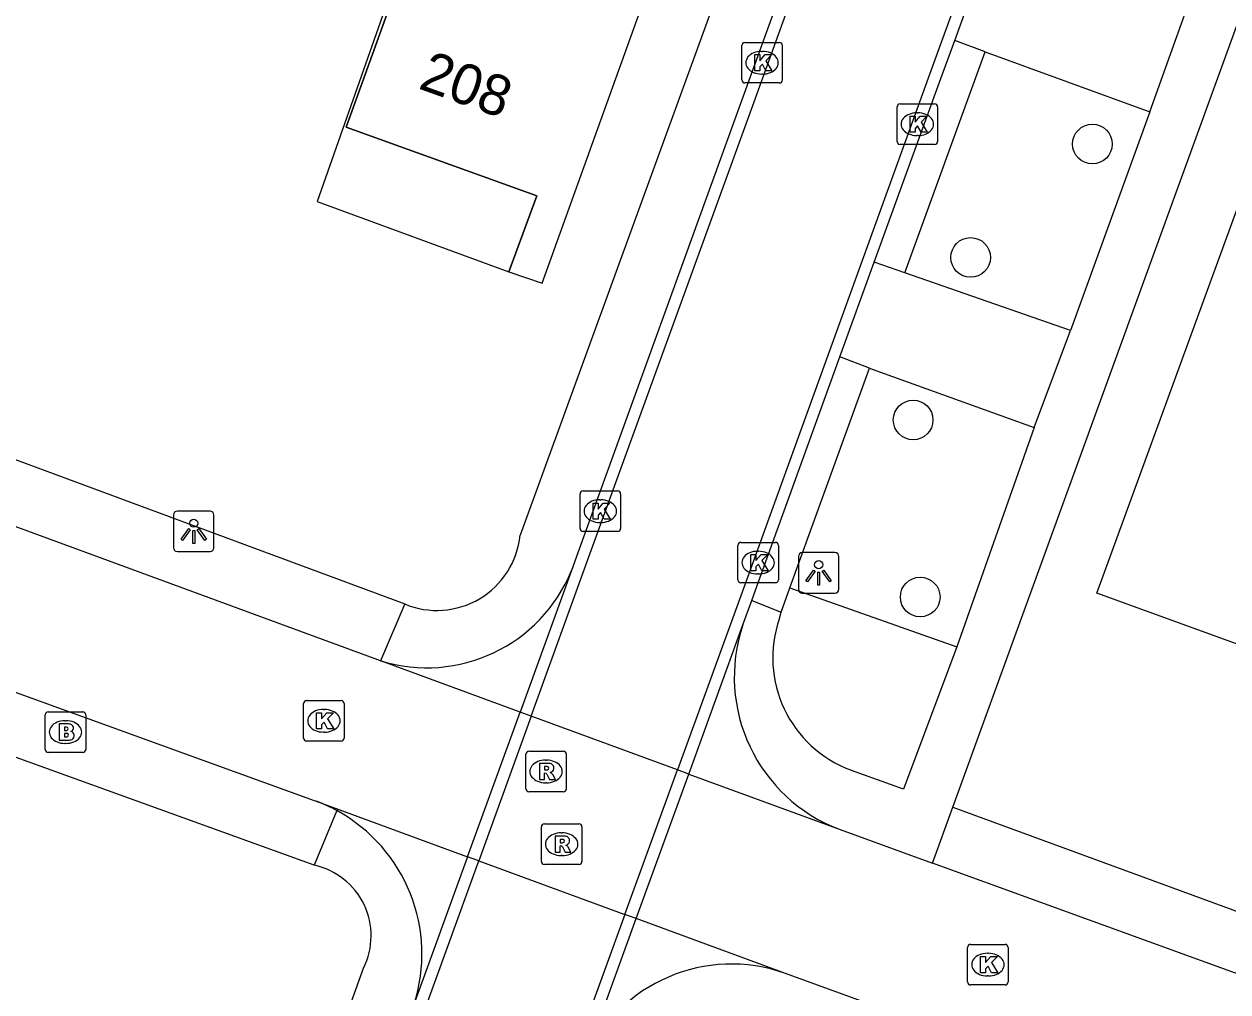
# Model space of a CAD drawing. Extents: x 155275 to 156263, y 382654 to 383635.
# Drawn here: x 155782.2 to 155811.91, y 383009.96 to 383033.85 of the extents above; entities that cross this region are included whole.
import ezdxf

# ---------------------------------------------------------------- set-up
doc = ezdxf.new("R2010")
doc.units = 0
for name, color, linetype in [('IMGEO_Boom', 7, 'Continuous'), ('IMGEO_Brandkraan', 7, 'Continuous'), ('IMGEO_Groenvoorziening', 7, 'Continuous'), ('IMGEO_Kolk', 7, 'Continuous'), ('IMGEO_Lichtpunt', 7, 'Continuous'), ('IMGEO_Pand', 7, 'Continuous'), ('IMGEO_Pand_nummerreeks', 7, 'Continuous'), ('IMGEO_Pand_overbouw', 7, 'Continuous'), ('IMGEO_Parkeervlak_open', 7, 'Continuous'), ('IMGEO_Rijbaan_lokaal_gesloten', 7, 'Continuous'), ('IMGEO_Rijbaan_lokaal_open', 7, 'Continuous'), ('IMGEO_Rioolput', 7, 'Continuous'), ('IMGEO_Voetpad_open', 7, 'Continuous')]:
    doc.layers.add(name, color=color, linetype=linetype)

msp = doc.modelspace()

# ---------------------------------------------------------------- linework, layer by layer
at = {"layer": 'IMGEO_Boom'}
for centre in [(155808.561, 383030.886), (155805.557, 383028.088), (155804.138, 383024.077), (155804.314, 383019.708)]:
    msp.add_circle(centre, 0.489, dxfattribs=at)
at = {"layer": 'IMGEO_Brandkraan'}
for p, q in [((155782.797, 383016.875), (155783.649, 383016.875)), ((155782.722, 383015.949), (155782.722, 383016.801)), ((155783.21, 383016.655), (155783.235, 383016.655)), ((155783.723, 383016.801), (155783.723, 383015.949)), ((155783.233, 383016.095), (155783.208, 383016.095)), ((155783.649, 383015.875), (155782.797, 383015.875))]:
    msp.add_line(p, q, dxfattribs=at)
for points in [[(155782.797, 383016.875), (155783.649, 383016.875)], [(155782.722, 383015.949), (155782.722, 383016.801)], [(155783.07, 383016.575), (155783.07, 383016.175), (155783.283, 383016.175)], [(155783.301, 383016.575), (155783.07, 383016.575)], [(155783.723, 383016.801), (155783.723, 383015.949)], [(155783.249, 383016.494), (155783.195, 383016.494), (155783.195, 383016.418)], [(155783.195, 383016.418), (155783.248, 383016.418)], [(155783.257, 383016.342), (155783.195, 383016.342), (155783.195, 383016.261)], [(155783.195, 383016.261), (155783.257, 383016.261)], [(155783.649, 383015.875), (155782.797, 383015.875)]]:
    msp.add_lwpolyline(points, dxfattribs=at)
for centre, radius, start, end in [((155782.799, 383016.799), 0.0765, 91.552, 178.448), ((155782.799, 383016.799), 0.0765, 91.552, 178.448), ((155783.647, 383016.799), 0.0765, 1.552, 88.448), ((155783.647, 383016.799), 0.0765, 1.552, 88.448), ((155783.305, 383016.43), 0.145, 59.4692, 91.5367), ((155783.33, 383016.477), 0.0922, 285.5137, 58.1501), ((155783.25, 383016.456), 0.0379, 267.8285, 90.9355), ((155783.258, 383016.301), 0.0404, 269.8759, 90.5077), ((155783.335, 383016.285), 0.105, 301.3115, 78.989), ((155782.799, 383015.951), 0.0765, 181.552, 268.448), ((155782.799, 383015.951), 0.0765, 181.552, 268.448), ((155783.289, 383016.426), 0.251, 268.6676, 293.5347), ((155783.647, 383015.951), 0.0765, 271.552, 358.448), ((155783.647, 383015.951), 0.0765, 271.552, 358.448)]:
    msp.add_arc(centre, radius, start, end, dxfattribs=at)
for centre, major_axis, ratio, start_param, end_param in [((155783.209, 383016.375), (-0.387, 0.002), 0.722429, 4.712389, 7.853982), ((155783.234, 383016.375), (-0.39, 0.002), 0.717154, 1.570796, 4.712389)]:
    msp.add_ellipse(centre, major_axis=major_axis, ratio=ratio, start_param=start_param, end_param=end_param, dxfattribs=at)
at = {"layer": 'IMGEO_Groenvoorziening'}
msp.add_lwpolyline([(155801.096, 383019.933), (155805.216, 383018.475)], dxfattribs=at)
at = {"layer": 'IMGEO_Kolk'}
for p, q in [((155799.91, 383032.467), (155799.91, 383033.319)), ((155799.985, 383033.393), (155800.837, 383033.393)), ((155800.398, 383033.173), (155800.423, 383033.173)), ((155800.911, 383033.319), (155800.911, 383032.467)), ((155800.421, 383032.613), (155800.396, 383032.613)), ((155800.837, 383032.393), (155799.985, 383032.393)), ((155803.742, 383030.949), (155803.742, 383031.801)), ((155803.817, 383031.875), (155804.669, 383031.875)), ((155804.743, 383031.801), (155804.743, 383030.949)), ((155804.23, 383031.655), (155804.255, 383031.655)), ((155804.253, 383031.095), (155804.228, 383031.095)), ((155804.669, 383030.875), (155803.817, 383030.875)), ((155795.919, 383021.401), (155795.919, 383022.253)), ((155795.994, 383022.327), (155796.846, 383022.327)), ((155796.92, 383022.253), (155796.92, 383021.401)), ((155796.407, 383022.107), (155796.432, 383022.107)), ((155796.846, 383021.327), (155795.994, 383021.327)), ((155796.43, 383021.547), (155796.405, 383021.547)), ((155799.888, 383021.057), (155800.74, 383021.057)), ((155799.813, 383020.131), (155799.813, 383020.983)), ((155800.301, 383020.837), (155800.326, 383020.837)), ((155800.814, 383020.983), (155800.814, 383020.131)), ((155800.324, 383020.277), (155800.299, 383020.277)), ((155800.74, 383020.057), (155799.888, 383020.057)), ((155789.174, 383017.154), (155790.026, 383017.154)), ((155789.099, 383016.228), (155789.099, 383017.08)), ((155789.587, 383016.934), (155789.612, 383016.934)), ((155790.1, 383017.08), (155790.1, 383016.228)), ((155789.61, 383016.374), (155789.585, 383016.374)), ((155790.026, 383016.154), (155789.174, 383016.154)), ((155805.483, 383010.21), (155805.483, 383011.062)), ((155805.558, 383011.136), (155806.41, 383011.136)), ((155805.971, 383010.916), (155805.996, 383010.916)), ((155806.484, 383011.062), (155806.484, 383010.21)), ((155805.994, 383010.356), (155805.969, 383010.356)), ((155806.41, 383010.136), (155805.558, 383010.136))]:
    msp.add_line(p, q, dxfattribs=at)
for points in [[(155799.91, 383032.467), (155799.91, 383033.319)], [(155799.985, 383033.393), (155800.837, 383033.393)], [(155800.911, 383033.319), (155800.911, 383032.467)], [(155800.231, 383033.093), (155800.354, 383033.093), (155800.354, 383032.942), (155800.484, 383033.093), (155800.648, 383033.093), (155800.502, 383032.942), (155800.655, 383032.693), (155800.503, 383032.693), (155800.418, 383032.857), (155800.354, 383032.79), (155800.354, 383032.693), (155800.231, 383032.693), (155800.231, 383033.093)], [(155800.837, 383032.393), (155799.985, 383032.393)], [(155803.742, 383030.949), (155803.742, 383031.801)], [(155803.817, 383031.875), (155804.669, 383031.875)], [(155804.743, 383031.801), (155804.743, 383030.949)], [(155804.063, 383031.575), (155804.186, 383031.575), (155804.186, 383031.424), (155804.316, 383031.575), (155804.48, 383031.575), (155804.334, 383031.424), (155804.487, 383031.175), (155804.335, 383031.175), (155804.25, 383031.339), (155804.186, 383031.272), (155804.186, 383031.175), (155804.063, 383031.175), (155804.063, 383031.575)], [(155804.669, 383030.875), (155803.817, 383030.875)], [(155795.919, 383021.401), (155795.919, 383022.253)], [(155795.994, 383022.327), (155796.846, 383022.327)], [(155796.92, 383022.253), (155796.92, 383021.401)], [(155796.24, 383022.027), (155796.363, 383022.027), (155796.363, 383021.876), (155796.493, 383022.027), (155796.657, 383022.027), (155796.511, 383021.876), (155796.664, 383021.627), (155796.512, 383021.627), (155796.427, 383021.791), (155796.363, 383021.724), (155796.363, 383021.627), (155796.24, 383021.627), (155796.24, 383022.027)], [(155796.846, 383021.327), (155795.994, 383021.327)], [(155799.888, 383021.057), (155800.74, 383021.057)], [(155799.813, 383020.131), (155799.813, 383020.983)], [(155800.134, 383020.757), (155800.257, 383020.757), (155800.257, 383020.606), (155800.387, 383020.757), (155800.551, 383020.757), (155800.405, 383020.606), (155800.558, 383020.357), (155800.406, 383020.357), (155800.321, 383020.521), (155800.257, 383020.454), (155800.257, 383020.357), (155800.134, 383020.357), (155800.134, 383020.757)], [(155800.814, 383020.983), (155800.814, 383020.131)], [(155800.74, 383020.057), (155799.888, 383020.057)], [(155789.174, 383017.154), (155790.026, 383017.154)], [(155789.099, 383016.228), (155789.099, 383017.08)], [(155789.42, 383016.854), (155789.543, 383016.854), (155789.543, 383016.703), (155789.673, 383016.854), (155789.837, 383016.854), (155789.691, 383016.703), (155789.844, 383016.454), (155789.692, 383016.454), (155789.607, 383016.618), (155789.543, 383016.551), (155789.543, 383016.454), (155789.42, 383016.454), (155789.42, 383016.854)], [(155790.1, 383017.08), (155790.1, 383016.228)], [(155790.026, 383016.154), (155789.174, 383016.154)], [(155805.483, 383010.21), (155805.483, 383011.062)], [(155805.558, 383011.136), (155806.41, 383011.136)], [(155806.484, 383011.062), (155806.484, 383010.21)], [(155805.804, 383010.836), (155805.927, 383010.836), (155805.927, 383010.685), (155806.057, 383010.836), (155806.221, 383010.836), (155806.075, 383010.685), (155806.228, 383010.436), (155806.076, 383010.436), (155805.991, 383010.6), (155805.927, 383010.533), (155805.927, 383010.436), (155805.804, 383010.436), (155805.804, 383010.836)], [(155806.41, 383010.136), (155805.558, 383010.136)]]:
    msp.add_lwpolyline(points, dxfattribs=at)
for centre, start, end in [((155799.987, 383033.317), 91.552, 178.448), ((155799.987, 383033.317), 91.552, 178.448), ((155800.835, 383033.317), 1.552, 88.448), ((155800.835, 383033.317), 1.552, 88.448), ((155799.987, 383032.469), 181.552, 268.448), ((155799.987, 383032.469), 181.552, 268.448), ((155800.835, 383032.469), 271.552, 358.448), ((155800.835, 383032.469), 271.552, 358.448), ((155803.819, 383031.799), 91.552, 178.448), ((155803.819, 383031.799), 91.552, 178.448), ((155804.667, 383031.799), 1.552, 88.448), ((155804.667, 383031.799), 1.552, 88.448), ((155803.819, 383030.951), 181.552, 268.448), ((155803.819, 383030.951), 181.552, 268.448), ((155804.667, 383030.951), 271.552, 358.448), ((155804.667, 383030.951), 271.552, 358.448), ((155795.996, 383022.251), 91.552, 178.448), ((155795.996, 383022.251), 91.552, 178.448), ((155796.844, 383022.251), 1.552, 88.448), ((155796.844, 383022.251), 1.552, 88.448), ((155795.996, 383021.403), 181.552, 268.448), ((155795.996, 383021.403), 181.552, 268.448), ((155796.844, 383021.403), 271.552, 358.448), ((155796.844, 383021.403), 271.552, 358.448), ((155799.89, 383020.981), 91.552, 178.448), ((155799.89, 383020.981), 91.552, 178.448), ((155800.738, 383020.981), 1.552, 88.448), ((155800.738, 383020.981), 1.552, 88.448), ((155799.89, 383020.133), 181.552, 268.448), ((155799.89, 383020.133), 181.552, 268.448), ((155800.738, 383020.133), 271.552, 358.448), ((155800.738, 383020.133), 271.552, 358.448), ((155789.176, 383017.078), 91.552, 178.448), ((155789.176, 383017.078), 91.552, 178.448), ((155790.024, 383017.078), 1.552, 88.448), ((155790.024, 383017.078), 1.552, 88.448), ((155789.176, 383016.23), 181.552, 268.448), ((155789.176, 383016.23), 181.552, 268.448), ((155790.024, 383016.23), 271.552, 358.448), ((155790.024, 383016.23), 271.552, 358.448), ((155805.56, 383011.06), 91.552, 178.448), ((155805.56, 383011.06), 91.552, 178.448), ((155806.408, 383011.06), 1.552, 88.448), ((155806.408, 383011.06), 1.552, 88.448), ((155805.56, 383010.212), 181.552, 268.448), ((155805.56, 383010.212), 181.552, 268.448), ((155806.408, 383010.212), 271.552, 358.448), ((155806.408, 383010.212), 271.552, 358.448)]:
    msp.add_arc(centre, 0.0765, start, end, dxfattribs=at)
for centre, major_axis, ratio, start_param, end_param in [((155800.397, 383032.893), (-0.387, 0.002), 0.722429, 4.712389, 7.853982), ((155800.422, 383032.893), (-0.39, 0.002), 0.717154, 1.570796, 4.712389), ((155804.229, 383031.375), (-0.387, 0.002), 0.722429, 4.712389, 7.853982), ((155804.254, 383031.375), (-0.39, 0.002), 0.717154, 1.570796, 4.712389), ((155796.406, 383021.827), (-0.387, 0.002), 0.722429, 4.712389, 7.853982), ((155796.431, 383021.827), (-0.39, 0.002), 0.717154, 1.570796, 4.712389), ((155800.3, 383020.557), (-0.387, 0.002), 0.722429, 4.712389, 7.853982), ((155800.325, 383020.557), (-0.39, 0.002), 0.717154, 1.570796, 4.712389), ((155789.586, 383016.654), (-0.387, 0.002), 0.722429, 4.712389, 7.853982), ((155789.611, 383016.654), (-0.39, 0.002), 0.717154, 1.570796, 4.712389), ((155805.97, 383010.636), (-0.387, 0.002), 0.722429, 4.712389, 7.853982), ((155805.995, 383010.636), (-0.39, 0.002), 0.717154, 1.570796, 4.712389)]:
    msp.add_ellipse(centre, major_axis=major_axis, ratio=ratio, start_param=start_param, end_param=end_param, dxfattribs=at)
at = {"layer": 'IMGEO_Lichtpunt'}
for p, q in [((155785.889, 383021.732), (155785.889, 383020.925)), ((155785.889, 383021.732), (155785.889, 383020.925)), ((155786.791, 383021.827), (155785.983, 383021.827)), ((155786.791, 383021.827), (155785.983, 383021.827)), ((155786.885, 383020.925), (155786.885, 383021.732)), ((155786.885, 383020.925), (155786.885, 383021.732)), ((155785.983, 383020.831), (155786.791, 383020.831)), ((155785.983, 383020.831), (155786.791, 383020.831)), ((155801.308, 383020.708), (155801.308, 383019.901)), ((155801.308, 383020.708), (155801.308, 383019.901)), ((155802.21, 383020.803), (155801.402, 383020.803)), ((155802.21, 383020.803), (155801.402, 383020.803)), ((155802.304, 383019.901), (155802.304, 383020.708)), ((155802.304, 383019.901), (155802.304, 383020.708)), ((155801.402, 383019.807), (155802.21, 383019.807)), ((155801.402, 383019.807), (155802.21, 383019.807))]:
    msp.add_line(p, q, dxfattribs=at)
for points in [[(155786.263, 383021.396), (155786.302, 383021.368), (155786.114, 383021.106), (155786.076, 383021.133), (155786.263, 383021.396)], [(155786.365, 383021.348), (155786.412, 383021.348), (155786.412, 383021.026), (155786.365, 383021.026), (155786.365, 383021.348)], [(155786.475, 383021.368), (155786.513, 383021.395), (155786.7, 383021.133), (155786.661, 383021.105), (155786.475, 383021.368)], [(155801.682, 383020.372), (155801.721, 383020.344), (155801.533, 383020.082), (155801.495, 383020.109), (155801.682, 383020.372)], [(155801.784, 383020.324), (155801.831, 383020.324), (155801.831, 383020.002), (155801.784, 383020.002), (155801.784, 383020.324)], [(155801.894, 383020.344), (155801.932, 383020.371), (155802.119, 383020.109), (155802.08, 383020.081), (155801.894, 383020.344)]]:
    msp.add_lwpolyline(points, dxfattribs=at)
for centre in [(155786.388, 383021.53), (155801.807, 383020.506)]:
    msp.add_circle(centre, 0.0994, dxfattribs=at)
for centre, start, end in [((155785.983, 383021.732), 90, 180), ((155785.983, 383021.732), 90, 180), ((155786.791, 383021.732), 0, 90), ((155786.791, 383021.732), 0, 90), ((155785.983, 383020.925), 180, 270), ((155785.983, 383020.925), 180, 270), ((155786.791, 383020.925), 270, 0), ((155786.791, 383020.925), 270, 360), ((155801.402, 383020.708), 90, 180), ((155801.402, 383020.708), 90, 180), ((155802.21, 383020.708), 0, 90), ((155802.21, 383020.708), 0, 90), ((155801.402, 383019.901), 180, 270), ((155801.402, 383019.901), 180, 270), ((155802.21, 383019.901), 270, 0), ((155802.21, 383019.901), 270, 360)]:
    msp.add_arc(centre, 0.0946, start, end, dxfattribs=at)
at = {"layer": 'IMGEO_Pand'}
for points in [[(155799.586, 383040.236), (155799.415, 383040.292), (155799.789, 383041.327), (155797.2, 383042.343), (155797.973, 383044.48), (155790.287, 383047.258), (155789.094, 383043.981), (155792.624, 383042.685), (155790.575, 383037.044), (155791.923, 383036.56), (155792.025, 383036.51), (155790.145, 383031.303), (155794.856, 383029.61), (155794.16, 383027.733), (155794.989, 383027.456), (155799.586, 383040.236)], [(155824.122, 383027.63), (155821.792, 383021.219), (155817.813, 383022.665), (155817.198, 383020.974), (155818.61, 383020.469), (155817.258, 383016.687), (155808.672, 383019.806), (155813.039, 383031.761), (155814.639, 383031.164), (155815.373, 383033.181), (155813.772, 383033.753), (155815.275, 383037.957), (155826.6, 383033.869), (155824.556, 383028.239), (155824.368, 383028.307), (155824.122, 383027.63)]]:
    msp.add_lwpolyline(points, dxfattribs=at)
at = {"layer": 'IMGEO_Pand_overbouw'}
msp.add_lwpolyline([(155791.923, 383036.56), (155789.43, 383029.468), (155794.16, 383027.733), (155794.856, 383029.61), (155790.145, 383031.303), (155792.025, 383036.51)], close=True, dxfattribs=at)
at = {"layer": 'IMGEO_Parkeervlak_open'}
for points in [[(155805.918, 383033.158), (155809.982, 383031.683)], [(155808.023, 383026.287), (155803.93, 383027.71)], [(155803.061, 383025.359), (155803.218, 383025.299), (155807.129, 383023.895)]]:
    msp.add_lwpolyline(points, dxfattribs=at)
at = {"layer": 'IMGEO_Rijbaan_lokaal_gesloten'}
for points in [[(155794.713, 383016.767), (155796.138, 383020.696), (155800.183, 383031.84), (155804.949, 383045.027), (155804.674, 383045.114)], [(155804.674, 383045.114), (155799.907, 383031.95), (155795.868, 383020.797), (155795.71, 383020.362)], [(155808.851, 383043.607), (155808.58, 383043.704), (155804.545, 383032.602), (155800.02, 383020.099), (155798.324, 383015.441)], [(155805.164, 383033.445), (155806.872, 383038.152)], [(155803.179, 383027.967), (155804.823, 383032.507), (155805.164, 383033.445)], [(155802.333, 383025.631), (155803.179, 383027.967)], [(155800.156, 383019.622), (155800.289, 383019.989), (155802.333, 383025.631)], [(155795.71, 383020.362), (155794.441, 383016.867)], [(155799.939, 383019.025), (155800.156, 383019.622)], [(155798.601, 383015.34), (155799.939, 383019.025)], [(155793.145, 383013.298), (155794.441, 383016.867)], [(155794.713, 383016.767), (155794.441, 383016.867)], [(155794.713, 383016.767), (155793.419, 383013.198)], [(155797.025, 383011.874), (155798.324, 383015.441)], [(155798.601, 383015.34), (155798.324, 383015.441)], [(155797.305, 383011.771), (155798.601, 383015.34)], [(155793.145, 383013.298), (155791.82, 383009.651)], [(155793.419, 383013.198), (155793.145, 383013.298)], [(155769.765, 382948.193), (155771.18, 382952.114), (155777.342, 382968.992), (155783.12, 382984.842), (155791.856, 383008.888), (155793.419, 383013.198)], [(155797.025, 383011.874), (155795.484, 383007.641), (155787.297, 382985.096), (155781.771, 382969.925), (155774.971, 382951.305), (155773.357, 382946.867)], [(155797.305, 383011.771), (155797.025, 383011.874)], [(155796.044, 383008.301), (155797.305, 383011.771)]]:
    msp.add_lwpolyline(points, dxfattribs=at)
at = {"layer": 'IMGEO_Rijbaan_lokaal_open'}
for points in [[(155790.997, 383018.131), (155790.934, 383018.154), (155790.682, 383018.246), (155760.94, 383029.184)], [(155756.4, 383026.63), (155789.356, 383014.689), (155789.408, 383014.67)], [(155790.998, 383018.134), (155790.997, 383018.131)], [(155794.441, 383016.867), (155791.045, 383018.113), (155790.997, 383018.131)], [(155798.324, 383015.441), (155794.713, 383016.767)], [(155798.601, 383015.34), (155802.336, 383013.969)], [(155789.408, 383014.67), (155793.145, 383013.298)], [(155802.336, 383013.969), (155804.618, 383013.141)], [(155793.419, 383013.198), (155797.025, 383011.874)], [(155894.626, 382980.459), (155893.94, 382980.709), (155804.618, 383013.141)], [(155800.988, 383010.419), (155797.305, 383011.771)], [(155803.857, 383009.375), (155800.988, 383010.419)]]:
    msp.add_lwpolyline(points, dxfattribs=at)
for centre, radius, start, end in [((155792.138, 383021.82), 3.858, 252.8149, 337.798), ((155803.749, 383017.735), 4.023, 161.2995, 249.4308), ((155787.926, 383010.753), 4.188, 61.608, 69.2842), ((155787.984, 383010.897), 4.034, 342.0025, 61.3441), ((155799.656, 383006.7), 3.95, 70.2878, 156.0926)]:
    msp.add_arc(centre, radius, start, end, dxfattribs=at)
at = {"layer": 'IMGEO_Rioolput'}
for p, q in [((155794.58, 383014.977), (155794.58, 383015.829)), ((155794.655, 383015.903), (155795.507, 383015.903)), ((155795.068, 383015.683), (155795.093, 383015.683)), ((155795.581, 383015.829), (155795.581, 383014.977)), ((155795.091, 383015.123), (155795.066, 383015.123)), ((155795.507, 383014.903), (155794.655, 383014.903)), ((155794.965, 383013.182), (155794.965, 383014.034)), ((155795.04, 383014.108), (155795.892, 383014.108)), ((155795.453, 383013.888), (155795.478, 383013.888)), ((155795.966, 383014.034), (155795.966, 383013.182)), ((155795.476, 383013.328), (155795.451, 383013.328)), ((155795.892, 383013.108), (155795.04, 383013.108))]:
    msp.add_line(p, q, dxfattribs=at)
for points in [[(155794.58, 383014.977), (155794.58, 383015.829)], [(155794.655, 383015.903), (155795.507, 383015.903)], [(155795.581, 383015.829), (155795.581, 383014.977)], [(155795.169, 383015.601), (155794.917, 383015.603), (155794.917, 383015.203)], [(155794.917, 383015.203), (155795.041, 383015.203), (155795.041, 383015.365), (155795.052, 383015.365)], [(155795.095, 383015.522), (155795.041, 383015.522), (155795.041, 383015.441)], [(155795.041, 383015.441), (155795.093, 383015.441)], [(155795.099, 383015.336), (155795.17, 383015.203), (155795.31, 383015.203), (155795.245, 383015.329)], [(155795.507, 383014.903), (155794.655, 383014.903)], [(155794.965, 383013.182), (155794.965, 383014.034)], [(155795.04, 383014.108), (155795.892, 383014.108)], [(155795.966, 383014.034), (155795.966, 383013.182)], [(155795.554, 383013.806), (155795.302, 383013.808), (155795.302, 383013.408)], [(155795.302, 383013.408), (155795.426, 383013.408), (155795.426, 383013.57), (155795.437, 383013.57)], [(155795.48, 383013.727), (155795.426, 383013.727), (155795.426, 383013.646)], [(155795.426, 383013.646), (155795.478, 383013.646)], [(155795.484, 383013.541), (155795.555, 383013.408), (155795.695, 383013.408), (155795.63, 383013.534)], [(155795.892, 383013.108), (155795.04, 383013.108)]]:
    msp.add_lwpolyline(points, dxfattribs=at)
for centre, radius, start, end in [((155794.657, 383015.827), 0.0765, 91.552, 178.448), ((155794.657, 383015.827), 0.0765, 91.552, 178.448), ((155795.505, 383015.827), 0.0765, 1.552, 88.448), ((155795.505, 383015.827), 0.0765, 1.552, 88.448), ((155795.051, 383015.312), 0.0533, 26.0293, 88.6989), ((155795.077, 383015.63), 0.19, 274.7715, 282.9687), ((155795.101, 383015.426), 0.0964, 77.0061, 93.1865), ((155795.115, 383015.483), 0.0378, 276.6634, 79.6772), ((155795.168, 383015.491), 0.109, 350.3612, 89.416), ((155795.166, 383015.491), 0.112, 277.5842, 350.9817), ((155795.15, 383015.276), 0.108, 29.5134, 73.7905), ((155794.657, 383014.979), 0.0765, 181.552, 268.448), ((155794.657, 383014.979), 0.0765, 181.552, 268.448), ((155795.505, 383014.979), 0.0765, 271.552, 358.448), ((155795.505, 383014.979), 0.0765, 271.552, 358.448), ((155795.042, 383014.032), 0.0765, 91.552, 178.448), ((155795.042, 383014.032), 0.0765, 91.552, 178.448), ((155795.89, 383014.032), 0.0765, 1.552, 88.448), ((155795.89, 383014.032), 0.0765, 1.552, 88.448), ((155795.436, 383013.517), 0.0533, 26.0293, 88.6989), ((155795.462, 383013.835), 0.19, 274.7715, 282.9687), ((155795.486, 383013.631), 0.0964, 77.0061, 93.1865), ((155795.5, 383013.688), 0.0378, 276.6634, 79.6772), ((155795.553, 383013.696), 0.109, 350.3612, 89.416), ((155795.551, 383013.696), 0.112, 277.5842, 350.9817), ((155795.535, 383013.481), 0.108, 29.5134, 73.7905), ((155795.042, 383013.184), 0.0765, 181.552, 268.448), ((155795.042, 383013.184), 0.0765, 181.552, 268.448), ((155795.89, 383013.184), 0.0765, 271.552, 358.448), ((155795.89, 383013.184), 0.0765, 271.552, 358.448)]:
    msp.add_arc(centre, radius, start, end, dxfattribs=at)
for centre, major_axis, ratio, start_param, end_param in [((155795.067, 383015.403), (-0.387, 0.002), 0.722429, 4.712389, 7.853982), ((155795.092, 383015.403), (-0.39, 0.002), 0.717154, 1.570796, 4.712389), ((155795.452, 383013.608), (-0.387, 0.002), 0.722429, 4.712389, 7.853982), ((155795.477, 383013.608), (-0.39, 0.002), 0.717154, 1.570796, 4.712389)]:
    msp.add_ellipse(centre, major_axis=major_axis, ratio=ratio, start_param=start_param, end_param=end_param, dxfattribs=at)
at = {"layer": 'IMGEO_Voetpad_open'}
for points in [[(155804.077, 383047.694), (155794.439, 383021.231)], [(155805.118, 383014.525), (155815.634, 383043.488)], [(155809.982, 383031.683), (155811.666, 383036.391)], [(155805.918, 383033.158), (155805.164, 383033.445)], [(155803.93, 383027.71), (155805.918, 383033.158)], [(155809.982, 383031.683), (155808.023, 383026.287)], [(155761.44, 383030.472), (155770.839, 383027.229), (155791.593, 383019.537)], [(155803.93, 383027.71), (155803.179, 383027.967)], [(155807.129, 383023.895), (155808.023, 383026.287)], [(155803.061, 383025.359), (155802.333, 383025.631)], [(155789.359, 383013.087), (155760.829, 383023.394), (155755.874, 383025.193)], [(155801.096, 383019.933), (155803.061, 383025.359)], [(155807.129, 383023.895), (155805.216, 383018.475)], [(155800.88, 383019.337), (155801.096, 383019.933)], [(155791.593, 383019.537), (155790.998, 383018.134)], [(155800.156, 383019.622), (155800.88, 383019.337)], [(155800.841, 383019.185), (155800.88, 383019.337)], [(155805.216, 383018.475), (155803.897, 383014.969), (155802.615, 383015.431)], [(155804.618, 383013.141), (155805.118, 383014.525)], [(155805.118, 383014.525), (155861.561, 382993.83), (155892.261, 382982.665)], [(155789.918, 383014.437), (155789.359, 383013.087)], [(155782.231, 382987.328), (155790.577, 383010.55)]]:
    msp.add_lwpolyline(points, dxfattribs=at)
for centre, radius, start, end in [((155792.389, 383021.437), 2.06, 247.2717, 354.2523), ((155803.636, 383018.21), 2.96, 160.7624, 249.8249), ((155788.985, 383011.347), 1.78, 333.4074, 77.8834)]:
    msp.add_arc(centre, radius, start, end, dxfattribs=at)

# ---------------------------------------------------------------- texts
at = {"layer": 'IMGEO_Pand_nummerreeks'}
msp.add_text('208', height=1, rotation=340.233, dxfattribs=at).set_placement((155791.902, 383032.266))

doc.saveas('drawing.dxf')
